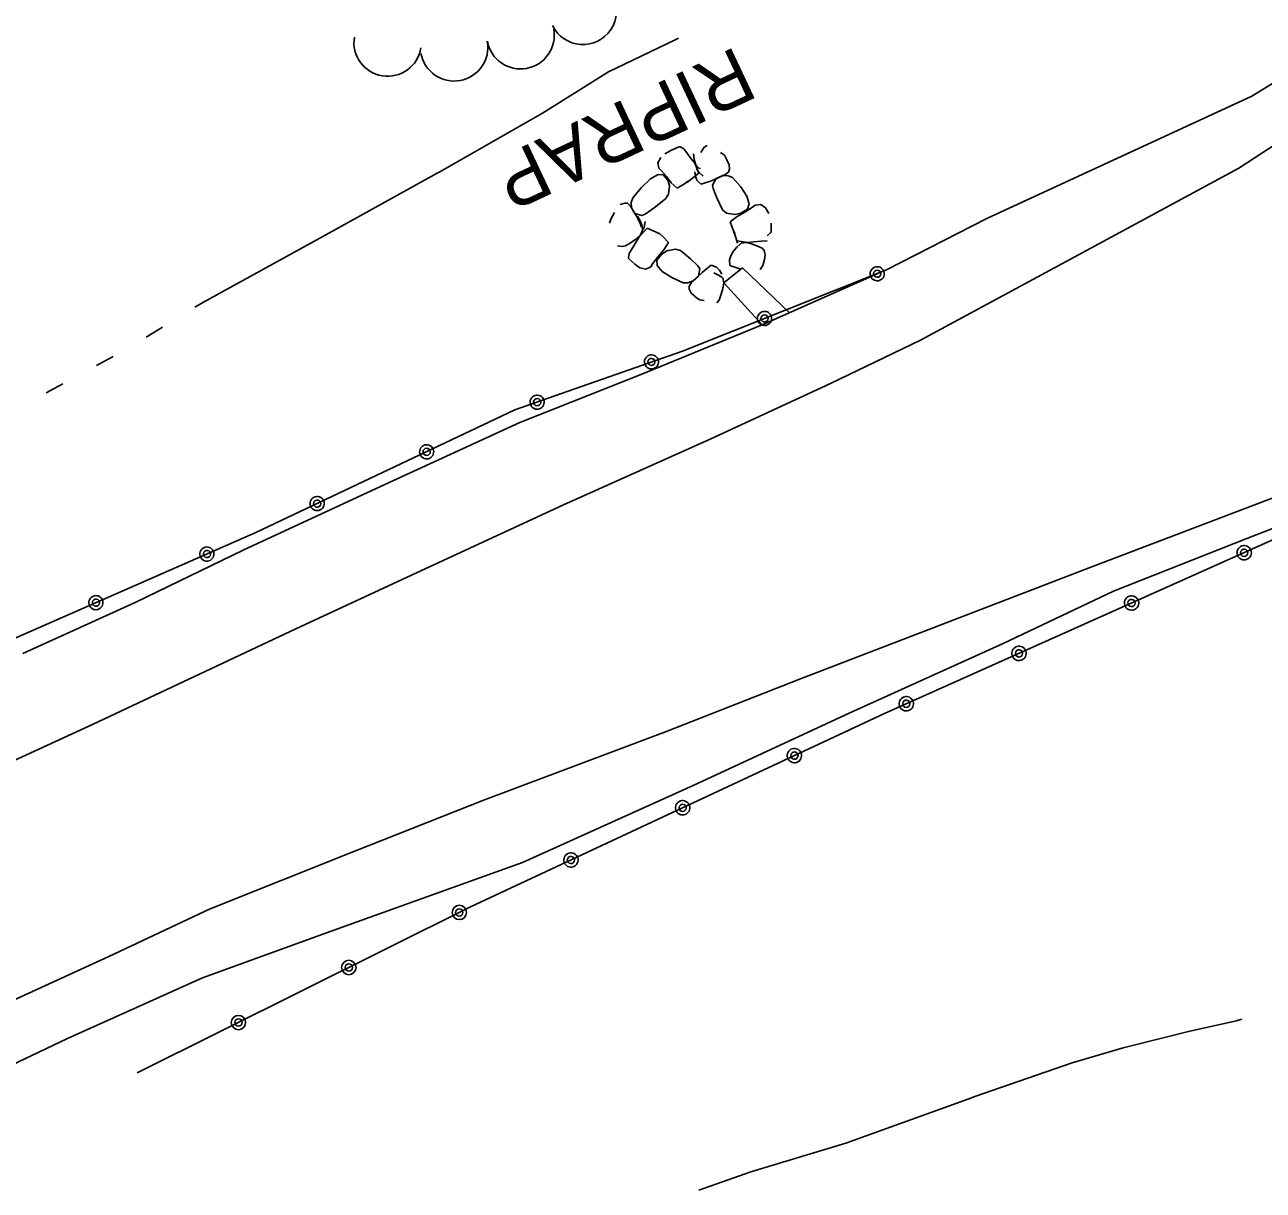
# Model space of a CAD drawing. Extents: x 589250 to 1188077, y 162953 to 363065.
# Drawn here: x 593586.1 to 593721.4, y 188097 to 188224.3 of the extents above; entities that cross this region are included whole.
import ezdxf

# ---------------------------------------------------------------- set-up
doc = ezdxf.new("R2010")
doc.units = 0
for name, color, linetype in [('E_BMGRD_P', 7, 'Continuous'), ('E_DRN_RipRap', 7, 'Continuous'), ('E_DRN_RipRap_Text', 7, 'Continuous'), ('E_LAND_TreeLine_P', 7, 'Continuous'), ('E_RDWY', 7, 'Continuous'), ('E_RDWY_Gravel', 7, 'Continuous'), ('E_WTR_FlowLine', 7, 'Continuous')]:
    doc.layers.add(name, color=color, linetype=linetype)

msp = doc.modelspace()

# ---------------------------------------------------------------- linework, layer by layer
at = {"layer": 'E_BMGRD_P'}
for p, q in [((593680.23, 188197.49), (593657.94, 188188.64)), ((593657.94, 188188.64), (593639.66, 188182.2)), ((593639.66, 188182.2), (593611.38, 188168.81)), ((593611.38, 188168.81), (593577.3, 188153.88)), ((593722.56, 188168.08), (593680, 188149.05)), ((593680, 188149.05), (593634.79, 188127.93)), ((593634.79, 188127.93), (593598.42, 188109.8))]:
    msp.add_line(p, q, dxfattribs=at)
for centre, radius in [((593633.58, 188127.33), 0.784), ((593633.58, 188127.33), 0.395), ((593621.52, 188121.32), 0.784), ((593621.52, 188121.32), 0.395), ((593609.47, 188115.31), 0.784), ((593609.47, 188115.31), 0.395)]:
    msp.add_circle(centre, radius, dxfattribs=at)
for centre, major_axis, ratio in [((593679.21, 188197.08), (0.716, 0.284), 0.999969), ((593679.21, 188197.08), (0.361, 0.143), 0.999969), ((593666.91, 188192.2), (0.716, 0.284), 0.999969), ((593666.91, 188192.2), (0.361, 0.143), 0.999969), ((593654.56, 188187.45), (0.727, 0.256), 0.999969), ((593654.56, 188187.45), (0.366, 0.129), 0.999969), ((593642.08, 188183.05), (0.727, 0.256), 0.999969), ((593642.08, 188183.05), (0.366, 0.129), 0.999969), ((593630.02, 188177.63), (0.697, 0.33), 0.999969), ((593630.02, 188177.63), (0.351, 0.166), 0.999969), ((593618.06, 188171.98), (0.697, 0.33), 0.999969), ((593618.06, 188171.97), (0.351, 0.166), 0.999969), ((593606.03, 188166.47), (0.744, 0.2), 0.999968), ((593606.03, 188166.47), (0.375, 0.101), 0.999968), ((593719.28, 188166.61), (-0.52, 0.587), 0.999994), ((593719.28, 188166.61), (-0.262, 0.296), 0.999994), ((593593.91, 188161.16), (0.744, 0.2), 0.999968), ((593593.91, 188161.16), (0.375, 0.101), 0.999968), ((593706.98, 188161.12), (-0.52, 0.587), 0.999994), ((593706.98, 188161.12), (-0.262, 0.296), 0.999994), ((593694.69, 188155.62), (-0.52, 0.587), 0.999994), ((593694.69, 188155.62), (-0.262, 0.296), 0.999994), ((593682.39, 188150.12), (-0.52, 0.587), 0.999994), ((593682.39, 188150.12), (-0.262, 0.296), 0.999994), ((593670.17, 188144.46), (-0.697, 0.36), 0.999999), ((593670.17, 188144.46), (-0.351, 0.181), 0.999999), ((593657.97, 188138.76), (-0.697, 0.36), 0.999999), ((593657.97, 188138.76), (-0.351, 0.181), 0.999999), ((593645.77, 188133.06), (-0.697, 0.36), 0.999999), ((593645.77, 188133.06), (-0.351, 0.181), 0.999999)]:
    msp.add_ellipse(centre, major_axis=major_axis, ratio=ratio, dxfattribs=at)
at = {"layer": 'E_DRN_RipRap'}
for p, q in [((593656.68, 188210.55), (593656.02, 188210.17)), ((593657.55, 188210.92), (593656.68, 188210.55)), ((593657.7, 188210.93), (593657.55, 188210.92)), ((593658.1, 188210.73), (593657.7, 188210.93)), ((593658.44, 188210.27), (593658.1, 188210.73)), ((593658.91, 188209.63), (593658.44, 188210.27)), ((593659.22, 188209.57), (593659.14, 188210.17)), ((593659.94, 188210.31), (593660.31, 188210.89)), ((593660.31, 188210.89), (593660.63, 188211.09)), ((593662.11, 188210.3), (593662.53, 188210.04)), ((593662.53, 188210.04), (593662.77, 188209.6)), ((593655.59, 188209.78), (593655.25, 188209.18)), ((593655.25, 188209.18), (593655.36, 188208.6)), ((593655.36, 188208.6), (593655.61, 188208.37)), ((593659.3, 188209.14), (593658.91, 188209.63)), ((593659.39, 188208.98), (593659.22, 188209.57)), ((593659.73, 188208.07), (593659.3, 188209.14)), ((593659.74, 188208.61), (593659.39, 188208.98)), ((593659.76, 188208.15), (593659.47, 188208.51)), ((593659.91, 188208.58), (593659.74, 188208.61)), ((593662.77, 188209.6), (593663.04, 188208.98)), ((593663.04, 188208.98), (593663.08, 188208.49)), ((593653.48, 188206.51), (593654.44, 188207.44)), ((593654.44, 188207.44), (593655.28, 188207.93)), ((593655.28, 188207.93), (593655.85, 188207.89)), ((593655.61, 188208.37), (593656.21, 188207.7)), ((593655.85, 188207.89), (593656.35, 188207.28)), ((593656.21, 188207.7), (593656.73, 188206.99)), ((593656.35, 188207.28), (593656.55, 188206.69)), ((593658.17, 188206.9), (593658.62, 188207.22)), ((593658.46, 188207.03), (593659.21, 188207.66)), ((593659.21, 188207.66), (593659.73, 188208.07)), ((593659.36, 188207.72), (593659.29, 188208.22)), ((593659.5, 188207.3), (593659.36, 188207.72)), ((593659.96, 188206.86), (593659.5, 188207.3)), ((593660.22, 188207.75), (593659.76, 188208.15)), ((593661.12, 188207.24), (593660.33, 188206.97)), ((593662.57, 188207.88), (593661.12, 188207.24)), ((593661.21, 188206.76), (593661.64, 188207.48)), ((593662.35, 188207.79), (593661.64, 188207.48)), ((593662.94, 188207.78), (593662.35, 188207.79)), ((593662.97, 188208.18), (593662.57, 188207.88)), ((593663.42, 188207.57), (593662.94, 188207.78)), ((593663.08, 188208.49), (593662.97, 188208.18)), ((593663.42, 188207.57), (593664.31, 188206.56)), ((593652.54, 188205.37), (593653.48, 188206.51)), ((593656.55, 188206.69), (593656.43, 188205.77)), ((593656.73, 188206.99), (593657.37, 188206.42)), ((593657.37, 188206.42), (593658.17, 188206.9)), ((593660.33, 188206.97), (593659.96, 188206.86)), ((593661.29, 188206.38), (593661.21, 188206.76)), ((593661.69, 188205.36), (593661.29, 188206.38)), ((593664.31, 188206.56), (593664.98, 188205.55)), ((593651.16, 188204.63), (593651.65, 188204.8)), ((593651.65, 188204.8), (593651.96, 188204.77)), ((593651.96, 188204.77), (593652.29, 188204.46)), ((593652.29, 188204.46), (593653.03, 188203.2)), ((593652.54, 188205.37), (593652.36, 188204.84)), ((593652.36, 188204.84), (593652.4, 188204.27)), ((593656.11, 188205.24), (593654.86, 188204.27)), ((593656.43, 188205.77), (593656.11, 188205.24)), ((593662.33, 188204.07), (593661.69, 188205.36)), ((593664.98, 188205.55), (593665.24, 188204.7)), ((593665.24, 188204.7), (593665.05, 188204.13)), ((593665.89, 188204.56), (593665.6, 188204.33)), ((593666.5, 188204.63), (593665.89, 188204.56)), ((593667.01, 188204.26), (593666.5, 188204.63)), ((593649.97, 188202.61), (593650.18, 188203.11)), ((593650.18, 188203.11), (593650.52, 188203.76)), ((593652.4, 188204.27), (593652.75, 188203.65)), ((593653.51, 188203.42), (593652.75, 188203.65)), ((593653.03, 188203.2), (593653.36, 188202.5)), ((593653.05, 188203.36), (593653.31, 188202.94)), ((593653.87, 188203.6), (593653.51, 188203.42)), ((593654.86, 188204.27), (593653.87, 188203.6)), ((593662.77, 188203.71), (593662.33, 188204.07)), ((593663.66, 188203.54), (593662.77, 188203.71)), ((593663.91, 188203.33), (593663.17, 188202.75)), ((593664.31, 188203.69), (593663.66, 188203.54)), ((593664.76, 188203.8), (593663.91, 188203.33)), ((593665.05, 188204.13), (593664.31, 188203.69)), ((593665.6, 188204.33), (593664.76, 188203.8)), ((593667.36, 188203.66), (593667.01, 188204.26)), ((593654.11, 188202.07), (593653.24, 188201.15)), ((593653.31, 188202.94), (593653.5, 188202.41)), ((593653.36, 188202.5), (593653.49, 188202.17)), ((593653.6, 188201.81), (593653.36, 188201.32)), ((593653.5, 188202.41), (593653.58, 188201.98)), ((593653.77, 188202.11), (593653.51, 188201.7)), ((593653.58, 188201.98), (593653.6, 188201.81)), ((593653.86, 188202.78), (593653.77, 188202.11)), ((593654.66, 188201.8), (593654.11, 188202.07)), ((593655.48, 188201.44), (593654.66, 188201.8)), ((593663.17, 188202.75), (593663.45, 188201.93)), ((593663.45, 188201.93), (593663.65, 188201.46)), ((593663.48, 188201.89), (593663.78, 188201.02)), ((593667.62, 188201.68), (593667.63, 188202.59)), ((593652.33, 188200.5), (593651.74, 188200.11)), ((593652.86, 188200.87), (593652.33, 188200.5)), ((593652.9, 188200.56), (593652.45, 188199.83)), ((593653.36, 188201.32), (593652.86, 188200.87)), ((593653.24, 188201.15), (593652.9, 188200.56)), ((593655.85, 188201.11), (593655.48, 188201.44)), ((593656.43, 188200.48), (593655.85, 188201.11)), ((593655.93, 188199.68), (593656.43, 188200.48)), ((593663.78, 188201.02), (593663.95, 188200.42)), ((593663.92, 188200.66), (593665.09, 188200.49)), ((593664.22, 188200.28), (593664.36, 188200.4)), ((593664.36, 188200.4), (593664.9, 188200.49)), ((593664.9, 188200.49), (593665.5, 188200.34)), ((593665.09, 188200.49), (593665.75, 188200.56)), ((593665.75, 188200.56), (593666.59, 188200.62)), ((593666.59, 188200.62), (593667.19, 188200.67)), ((593667.2, 188201.22), (593667.57, 188201.54)), ((593667.57, 188201.54), (593667.62, 188201.68)), ((593651.37, 188200.04), (593650.87, 188200.12)), ((593651.74, 188200.11), (593651.37, 188200.04)), ((593652.12, 188199.29), (593652.06, 188198.84)), ((593652.45, 188199.83), (593652.12, 188199.29)), ((593655.14, 188198.55), (593655.69, 188199.22)), ((593655.29, 188198.95), (593655.93, 188199.68)), ((593655.69, 188199.22), (593656.25, 188199.59)), ((593656.25, 188199.59), (593657.18, 188199.76)), ((593657.18, 188199.76), (593657.74, 188199.61)), ((593657.74, 188199.61), (593658.84, 188198.69)), ((593663.23, 188199.04), (593663.48, 188199.49)), ((593663.48, 188199.49), (593663.87, 188199.97)), ((593663.87, 188199.97), (593664.22, 188200.28)), ((593665.5, 188200.34), (593666.05, 188200.12)), ((593666.05, 188200.12), (593666.64, 188199.88)), ((593666.64, 188199.88), (593666.85, 188199.61)), ((593666.85, 188199.61), (593666.99, 188199.16)), ((593666.99, 188199.16), (593666.9, 188198.65)), ((593652.06, 188198.84), (593652.11, 188198.71)), ((593652.11, 188198.71), (593652.73, 188198.11)), ((593652.73, 188198.11), (593653.29, 188197.71)), ((593653.29, 188197.71), (593653.93, 188197.57)), ((593653.93, 188197.57), (593654.49, 188197.85)), ((593654.49, 188197.85), (593654.69, 188198.16)), ((593654.69, 188198.16), (593655.29, 188198.95)), ((593655.17, 188197.97), (593655.14, 188198.55)), ((593655.74, 188197.31), (593655.17, 188197.97)), ((593658.84, 188198.69), (593659.61, 188197.93)), ((593659.61, 188197.93), (593659.83, 188197.63)), ((593660.1, 188197.23), (593660.76, 188197.77)), ((593660.76, 188197.77), (593661.07, 188198)), ((593661.07, 188198), (593661.68, 188197.78)), ((593661.68, 188197.78), (593661.98, 188197.46)), ((593663.07, 188198.6), (593663.23, 188199.04)), ((593663.13, 188197.98), (593663.07, 188198.6)), ((593663.46, 188197.86), (593663.13, 188197.98)), ((593664.21, 188197.63), (593663.46, 188197.86)), ((593666.71, 188197.98), (593666.42, 188197.55)), ((593666.9, 188198.65), (593666.71, 188197.98)), ((593656.77, 188196.66), (593655.74, 188197.31)), ((593658.01, 188196.09), (593656.77, 188196.66)), ((593658.95, 188196.13), (593660.1, 188197.23)), ((593659.12, 188196.29), (593659.69, 188196.82)), ((593659.83, 188197.63), (593659.69, 188196.82)), ((593661.38, 188197.18), (593661.89, 188196.94)), ((593661.89, 188196.94), (593662.23, 188196.7)), ((593661.98, 188197.46), (593662.24, 188197.04)), ((593662.23, 188196.7), (593662.36, 188196.59)), ((593662.36, 188196.59), (593662.48, 188196.09)), ((593658.01, 188196.09), (593658.55, 188196.08)), ((593658.55, 188196.08), (593659.12, 188196.29)), ((593658.67, 188195.71), (593658.95, 188196.13)), ((593658.68, 188195.4), (593658.67, 188195.71)), ((593658.9, 188194.97), (593658.68, 188195.4)), ((593662.36, 188195.46), (593662.17, 188194.86)), ((593662.48, 188196.09), (593662.36, 188195.46)), ((593659.4, 188194.52), (593658.9, 188194.97)), ((593659.8, 188194.22), (593659.4, 188194.52)), ((593660.3, 188194.14), (593659.8, 188194.22)), ((593661.96, 188194.2), (593661.69, 188193.91)), ((593662.17, 188194.86), (593661.96, 188194.2))]:
    msp.add_line(p, q, dxfattribs=at)
at = {"layer": 'E_LAND_TreeLine_P'}
for centre, start, end in [((593647.07, 188225.79), 206.1033, 26.1033), ((593640.27, 188223.12), 190.3381, 10.3381), ((593625.76, 188222.32), 170.9105, 350.9105), ((593633.02, 188221.8), 190.3381, 10.3381)]:
    msp.add_arc(centre, 3.68, start, end, dxfattribs=at)
at = {"layer": 'E_RDWY'}
for p, q in [((593744.51, 188225.53), (593718.69, 188208.61)), ((593718.69, 188208.61), (593696.67, 188196.71)), ((593662.48, 188196.09), (593664.52, 188197.72)), ((593664.52, 188197.72), (593669.63, 188192.81)), ((593696.67, 188196.71), (593683.94, 188189.82)), ((593666.65, 188191.49), (593662.48, 188196.09)), ((593683.94, 188189.82), (593674.11, 188185.09)), ((593674.11, 188185.09), (593660.98, 188179.03)), ((593660.98, 188179.03), (593644.95, 188171.84)), ((593734.97, 188177.43), (593719.28, 188171.39)), ((593644.95, 188171.84), (593629.38, 188164.64)), ((593719.28, 188171.39), (593702.83, 188165.13)), ((593629.38, 188164.64), (593615.73, 188158.3)), ((593702.83, 188165.13), (593686.75, 188158.96)), ((593686.75, 188158.96), (593670.84, 188152.85)), ((593615.73, 188158.3), (593593.59, 188147.89)), ((593670.84, 188152.85), (593656.08, 188147.04)), ((593593.59, 188147.89), (593578.29, 188140.85)), ((593656.08, 188147.04), (593636.34, 188139.62)), ((593636.34, 188139.62), (593622.08, 188133.98)), ((593622.08, 188133.98), (593606.39, 188127.73)), ((593606.39, 188127.73), (593595.33, 188122.53)), ((593595.33, 188122.53), (593577.3, 188114.27))]:
    msp.add_line(p, q, dxfattribs=at)
at = {"layer": 'E_RDWY_Gravel'}
for p, q in [((593728.62, 188221.72), (593720.11, 188216.47)), ((593720.11, 188216.47), (593691.17, 188203.12)), ((593691.17, 188203.12), (593680.23, 188197.49)), ((593679.94, 188197.39), (593666.65, 188191.49)), ((593680.23, 188197.49), (593679.94, 188197.39)), ((593666.65, 188191.49), (593653.34, 188186.04)), ((593653.34, 188186.04), (593640.19, 188180.83)), ((593640.19, 188180.83), (593625.45, 188174.06)), ((593738.16, 188175.41), (593719.58, 188168.16)), ((593625.45, 188174.06), (593610.04, 188166.94)), ((593719.58, 188168.16), (593705, 188162.42)), ((593610.04, 188166.94), (593598.2, 188161.18)), ((593598.2, 188161.18), (593585.94, 188155.62)), ((593705, 188162.42), (593692.98, 188156.71)), ((593692.98, 188156.71), (593676.15, 188149.08)), ((593676.15, 188149.08), (593659.11, 188141.18)), ((593659.11, 188141.18), (593640.47, 188132.77)), ((593640.47, 188132.77), (593619.59, 188125.29)), ((593619.59, 188125.29), (593605.54, 188120.19)), ((593605.54, 188120.19), (593590.8, 188113.55)), ((593590.8, 188113.55), (593575, 188106.04))]:
    msp.add_line(p, q, dxfattribs=at)
at = {"layer": 'E_WTR_FlowLine'}
for p, q in [((593649.87, 188219.14), (593657.06, 188222.58)), ((593657.06, 188222.58), (593657.51, 188222.82)), ((593642.67, 188214.62), (593649.87, 188219.14)), ((593631.46, 188208.21), (593642.67, 188214.62)), ((593618.34, 188200.96), (593631.17, 188208.05)), ((593631.17, 188208.05), (593631.46, 188208.21)), ((593605.64, 188193.97), (593618.34, 188200.96)), ((593604.72, 188193.41), (593605.64, 188193.97)), ((593599.38, 188190.16), (593601.16, 188191.24)), ((593593.96, 188187.05), (593595.79, 188188.04)), ((593588.48, 188184.06), (593590.3, 188185.05)), ((593588.47, 188184.06), (593588.48, 188184.06)), ((593713.33, 188114.35), (593718.44, 188115.51)), ((593718.44, 188115.51), (593719.03, 188115.68)), ((593706.05, 188112.53), (593713.33, 188114.35)), ((593700.5, 188110.91), (593706.05, 188112.53)), ((593689.86, 188107.22), (593700.5, 188110.91)), ((593689.2, 188106.98), (593689.86, 188107.22)), ((593675.8, 188102.15), (593689.2, 188106.98)), ((593665.4, 188099.02), (593675.8, 188102.15)), ((593659.73, 188097), (593665.4, 188099.02))]:
    msp.add_line(p, q, dxfattribs=at)

# ---------------------------------------------------------------- texts
at = {"layer": 'E_DRN_RipRap_Text'}
msp.add_text('RIPRAP', height=6, rotation=205.2061, dxfattribs=at).set_placement((593663.86, 188221.97))

doc.saveas('drawing.dxf')
